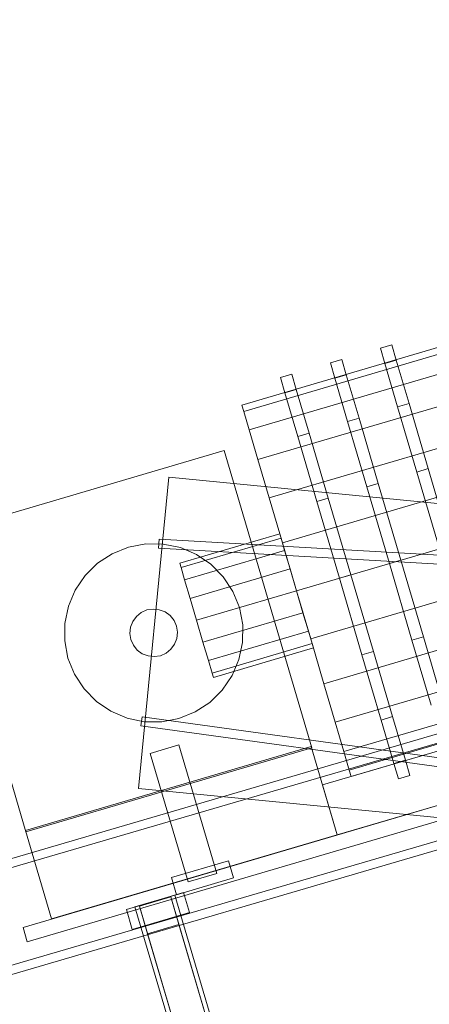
# Model space of a CAD drawing. Header units: millimetres. Extents: x -4395 to 65662, y -65530 to 6847.
# Tile 600 of 656: x 9071 to 9346, y 2768 to 3429. Entities that reach past the tile are written whole.
import ezdxf

# ---------------------------------------------------------------- set-up
doc = ezdxf.new("R2010")
doc.units = ezdxf.units.MM
doc.layers.add('COTAS_P', color=1, linetype='Continuous', lineweight=0)
doc.layers.add('lateral_C01', color=7, linetype='Continuous', lineweight=0)
doc.dimstyles.new('R19_100', dxfattribs={"dimtxt": 250, "dimasz": 150, "dimexe": 150, "dimexo": 80, "dimgap": 100, "dimtad": 1, "dimtih": 1, "dimtoh": 1, "dimdsep": 46, "dimcen": 0.09, "dimadec": 0, "dimazin": 0, "dimtfac": 1, "dimtdec": 4, "dimtofl": 0, "dimtmove": 0, "dimatfit": 3, "dimfxl": 1, "dimtolj": 1, "dimtzin": 0, "dimarcsym": 0})

# ---------------------------------------------------------------- blocks, each defined once
blk = doc.blocks.new('DIM_R33_1')
at = {"layer": 'COTAS_P'}
for p, q in [((795.97, 1103.41), (9904.9, 3783.41)), ((9904.9, 3783.41), (9748.3, 3784.24)), ((9904.9, 3783.41), (9773.7, 3697.9)), ((10158.93, 2920), (9904.9, 3783.41)), ((795.97, 1103.41), (927.17, 1188.91)), ((1050, 240), (795.97, 1103.41)), ((795.97, 1103.41), (952.57, 1102.57))]:
    blk.add_line(p, q, dxfattribs=at)
blk.add_text('9495 P', height=250, rotation=16.39477, dxfattribs=at).set_placement((5322.21, 2539.34))

msp = doc.modelspace()

# ---------------------------------------------------------------- linework, layer by layer
at = {"layer": 'lateral_C01'}
for p, q in [((9220.141, 3170.196), (9680.624, 3305.678)), ((9221.391, 3165.946), (9681.874, 3301.428)), ((9225.057, 3153.487), (9685.54, 3288.969)), ((9230.888, 3133.668), (9691.371, 3269.15)), ((9238.487, 3107.839), (9698.97, 3243.321)), ((9247.337, 3077.76), (9707.82, 3213.242)), ((9313.139, 3208.398), (9320.814, 3210.656)), ((9316.156, 3198.146), (9313.139, 3208.398)), ((9323.831, 3200.404), (9320.814, 3210.656)), ((9279.563, 3198.52), (9287.237, 3200.778)), ((9290.254, 3190.525), (9287.237, 3200.778)), ((9316.156, 3198.146), (9323.831, 3200.404)), ((9332.421, 3171.206), (9323.831, 3200.404)), ((9282.579, 3188.267), (9279.563, 3198.52)), ((9324.746, 3168.948), (9316.156, 3198.146)), ((9245.986, 3188.641), (9253.66, 3190.899)), ((9249.002, 3178.388), (9245.986, 3188.641)), ((9256.677, 3180.646), (9253.66, 3190.899)), ((9282.579, 3188.267), (9290.254, 3190.525)), ((9291.169, 3159.069), (9282.579, 3188.267)), ((9298.844, 3161.327), (9290.254, 3190.525)), ((9249.002, 3178.388), (9256.677, 3180.646)), ((9265.267, 3151.449), (9256.677, 3180.646)), ((9717.317, 3180.964), (9256.834, 3045.482)), ((9257.593, 3149.19), (9249.002, 3178.388)), ((9221.391, 3165.946), (9220.141, 3170.196)), ((9324.746, 3168.948), (9332.421, 3171.206)), ((9337.603, 3125.251), (9324.746, 3168.948)), ((9345.277, 3127.509), (9332.421, 3171.206)), ((9225.057, 3153.487), (9221.391, 3165.946)), ((9291.169, 3159.069), (9298.844, 3161.327)), ((9311.701, 3117.63), (9298.844, 3161.327)), ((9304.026, 3115.372), (9291.169, 3159.069)), ((9230.888, 3133.668), (9225.057, 3153.487)), ((9257.593, 3149.19), (9265.267, 3151.449)), ((9270.449, 3105.493), (9257.593, 3149.19)), ((9278.124, 3107.752), (9265.267, 3151.449)), ((9266.331, 3013.203), (9726.814, 3148.685)), ((9016.425, 3083.157), (9208.293, 3139.608)), ((9267.001, 2940.065), (9208.293, 3139.608)), ((9238.487, 3107.839), (9230.888, 3133.668)), ((9171.084, 3121.761), (9150.716, 2912.751)), ((9171.084, 3121.761), (10169.115, 3024.505)), ((9337.603, 3125.251), (9345.277, 3127.509)), ((9352.768, 3073.707), (9337.603, 3125.251)), ((9360.443, 3075.965), (9345.277, 3127.509)), ((9275.18, 2983.125), (9735.663, 3118.606)), ((9304.026, 3115.372), (9311.701, 3117.63)), ((9319.191, 3063.828), (9304.026, 3115.372)), ((9326.866, 3066.086), (9311.701, 3117.63)), ((9247.337, 3077.76), (9238.487, 3107.839)), ((9270.449, 3105.493), (9278.124, 3107.752)), ((9293.289, 3056.207), (9278.124, 3107.752)), ((9285.614, 3053.949), (9270.449, 3105.493)), ((9282.78, 2957.296), (9743.263, 3092.777)), ((9016.425, 3083.157), (9075.134, 2883.615)), ((9178.39, 3064.098), (9245.544, 3083.855)), ((9246.403, 3080.934), (9245.544, 3083.855)), ((9133.061, 3070.407), (9143.965, 3074.817)), ((9143.965, 3074.817), (9155.52, 3077.015)), ((9155.52, 3077.015), (9167.281, 3076.916)), ((9164.504, 3080.153), (9164.161, 3074.163)), ((9164.504, 3080.153), (10164.824, 3022.831)), ((9167.281, 3076.916), (9178.798, 3074.525)), ((9179.249, 3061.177), (9246.403, 3080.934)), ((9248.851, 3072.616), (9246.403, 3080.934)), ((9256.834, 3045.482), (9247.337, 3077.76)), ((9123.226, 3063.954), (9133.061, 3070.407)), ((9164.161, 3074.163), (10164.48, 3016.841)), ((9178.798, 3074.525), (9189.626, 3069.933)), ((9181.697, 3052.858), (9248.851, 3072.616)), ((9189.626, 3069.933), (9199.351, 3063.316)), ((9252.513, 3060.167), (9248.851, 3072.616)), ((9288.611, 2937.476), (9749.094, 3072.958)), ((9114.84, 3055.707), (9123.226, 3063.954)), ((9179.249, 3061.177), (9178.39, 3064.098)), ((9199.351, 3063.316), (9207.598, 3054.93)), ((9274.34, 2915.122), (9773.197, 3061.894)), ((9326.866, 3066.086), (9319.191, 3063.828)), ((9334.356, 3012.284), (9319.191, 3063.828)), ((9326.866, 3066.086), (9342.031, 3014.542)), ((9108.224, 3045.983), (9114.84, 3055.707)), ((9181.697, 3052.858), (9179.249, 3061.177)), ((9185.36, 3040.409), (9252.513, 3060.167)), ((9207.598, 3054.93), (9214.05, 3045.096)), ((9256.834, 3045.482), (9252.513, 3060.167)), ((9293.289, 3056.207), (9285.614, 3053.949)), ((9292.277, 2925.017), (9752.76, 3060.499)), ((9293.289, 3056.207), (9308.454, 3004.663)), ((9293.527, 2920.768), (9754.01, 3056.249)), ((9185.36, 3040.409), (9181.697, 3052.858)), ((9300.779, 3002.405), (9285.614, 3053.949)), ((9103.631, 3035.154), (9108.224, 3045.983)), ((9256.834, 3045.482), (9189.68, 3025.724)), ((9214.05, 3045.096), (9218.46, 3034.192)), ((9266.331, 3013.203), (9256.834, 3045.482)), ((9256.834, 3045.482), (9261.154, 3030.797)), ((9101.24, 3023.638), (9103.631, 3035.154)), ((9189.68, 3025.724), (9185.36, 3040.409)), ((9073.164, 2819.45), (9802.262, 3033.963)), ((9149.314, 3028.291), (9152.565, 3030.914)), ((9152.565, 3030.914), (9156.384, 3032.606)), ((9156.384, 3032.606), (9160.51, 3033.252)), ((9160.51, 3033.252), (9164.664, 3032.807)), ((9164.664, 3032.807), (9168.56, 3031.303)), ((9168.56, 3031.303), (9171.935, 3028.842)), ((9171.935, 3028.842), (9174.557, 3025.591)), ((9194.001, 3011.039), (9261.154, 3030.797)), ((9218.46, 3034.192), (9220.658, 3022.637)), ((9261.154, 3030.797), (9264.817, 3018.348)), ((9075.987, 2809.856), (9805.085, 3024.369)), ((9101.142, 3011.876), (9101.24, 3023.638)), ((9145.349, 3021.02), (9146.853, 3024.917)), ((9146.853, 3024.917), (9149.314, 3028.291)), ((9174.557, 3025.591), (9176.249, 3021.772)), ((9176.249, 3021.772), (9176.895, 3017.646)), ((9194.001, 3011.039), (9189.68, 3025.724)), ((9220.658, 3022.637), (9220.56, 3010.875)), ((9284.219, 2881.546), (9783.076, 3028.318)), ((9144.905, 3016.867), (9145.349, 3021.02)), ((9145.55, 3012.74), (9144.905, 3016.867)), ((9176.895, 3017.646), (9176.451, 3013.493)), ((9197.663, 2998.59), (9264.817, 3018.348)), ((9264.817, 3018.348), (9267.265, 3010.029)), ((9103.34, 3000.321), (9101.142, 3011.876)), ((9147.242, 3008.921), (9145.55, 3012.74)), ((9149.865, 3005.671), (9147.242, 3008.921)), ((9174.947, 3009.596), (9172.486, 3006.221)), ((9176.451, 3013.493), (9174.947, 3009.596)), ((9194.001, 3011.039), (9197.663, 2998.59)), ((9200.111, 2990.271), (9267.265, 3010.029)), ((9220.56, 3010.875), (9218.168, 2999.359)), ((9266.331, 3013.203), (9275.18, 2983.125)), ((9267.265, 3010.029), (9268.124, 3007.108)), ((9334.356, 3012.284), (9342.031, 3014.542)), ((9334.356, 3012.284), (9347.212, 2968.587)), ((9342.031, 3014.542), (9354.887, 2970.845)), ((9153.24, 3003.209), (9149.865, 3005.671)), ((9157.136, 3001.705), (9153.24, 3003.209)), ((9165.416, 3001.907), (9161.289, 3001.261)), ((9169.235, 3003.599), (9165.416, 3001.907)), ((9172.486, 3006.221), (9169.235, 3003.599)), ((9200.97, 2987.35), (9268.124, 3007.108)), ((9300.779, 3002.405), (9308.454, 3004.663)), ((9300.779, 3002.405), (9313.636, 2958.708)), ((9308.454, 3004.663), (9321.31, 2960.966)), ((9107.749, 2989.417), (9103.34, 3000.321)), ((9161.289, 3001.261), (9157.136, 3001.705)), ((9197.663, 2998.59), (9200.111, 2990.271)), ((9218.168, 2999.359), (9213.576, 2988.53)), ((9114.202, 2979.583), (9107.749, 2989.417)), ((9200.111, 2990.271), (9200.97, 2987.35)), ((9213.576, 2988.53), (9206.96, 2978.805)), ((9275.18, 2983.125), (9282.78, 2957.296)), ((9122.449, 2971.196), (9114.202, 2979.583)), ((9206.96, 2978.805), (9198.573, 2970.558)), ((9132.174, 2964.58), (9122.449, 2971.196)), ((9198.573, 2970.558), (9188.739, 2964.106)), ((9410.453, 2966.669), (8978.533, 2840.391)), ((9143.002, 2959.988), (9132.174, 2964.58)), ((9188.739, 2964.106), (9177.835, 2959.696)), ((8980.217, 2834.632), (9412.137, 2960.91)), ((9154.519, 2957.597), (9143.002, 2959.988)), ((9153.113, 2960.791), (9152.293, 2954.847)), ((9153.113, 2960.791), (10145.68, 2823.909)), ((9166.28, 2957.498), (9154.519, 2957.597)), ((9177.835, 2959.696), (9166.28, 2957.498)), ((9282.78, 2957.296), (9288.611, 2937.476)), ((9313.636, 2958.708), (9321.31, 2960.966)), ((9313.636, 2958.708), (9322.226, 2929.511)), ((9321.31, 2960.966), (9329.901, 2931.769)), ((9152.293, 2954.847), (10144.86, 2817.966)), ((9074.851, 2884.574), (9266.719, 2941.025)), ((9075.134, 2883.615), (9267.001, 2940.065)), ((9158.65, 2936.331), (9177.837, 2941.976)), ((9158.65, 2936.331), (9184.053, 2849.99)), ((9203.24, 2855.635), (9177.837, 2941.976)), ((9284.219, 2881.546), (9266.719, 2941.025)), ((9288.611, 2937.476), (9292.277, 2925.017)), ((9322.226, 2929.511), (9329.901, 2931.769)), ((9322.226, 2929.511), (9325.243, 2919.258)), ((9329.901, 2931.769), (9332.917, 2921.516)), ((9292.277, 2925.017), (9293.527, 2920.768)), ((9325.243, 2919.258), (9332.917, 2921.516)), ((9150.716, 2912.751), (10148.747, 2815.495)), ((9274.34, 2915.122), (9284.219, 2881.546)), ((8997.848, 2774.328), (9429.768, 2900.605)), ((9431.451, 2894.846), (8999.532, 2768.569)), ((9074.851, 2884.574), (9092.351, 2825.095)), ((9092.351, 2825.095), (9284.219, 2881.546)), ((9172.766, 2852.924), (9211.139, 2864.214)), ((9214.527, 2852.702), (9211.139, 2864.214)), ((9172.766, 2852.924), (9176.153, 2841.412)), ((9176.153, 2841.412), (9214.527, 2852.702)), ((9184.053, 2849.99), (9203.24, 2855.635)), ((9142.576, 2831.533), (9180.95, 2842.823)), ((9148.332, 2833.226), (9175.194, 2841.129)), ((9151.287, 2833.812), (9172.393, 2840.021)), ((9172.393, 2840.021), (9177.884, 2821.357)), ((9209.65, 2713.388), (9172.393, 2840.021)), ((9238.701, 2625.278), (9175.194, 2841.129)), ((9184.901, 2829.392), (9180.95, 2842.823)), ((9142.576, 2831.533), (9146.528, 2818.102)), ((9148.332, 2833.226), (9211.839, 2617.375)), ((9156.778, 2815.148), (9151.287, 2833.812)), ((9151.287, 2833.812), (9188.545, 2707.179)), ((9146.528, 2818.102), (9184.901, 2829.392)), ((9073.164, 2819.45), (9075.987, 2809.856)), ((9177.884, 2821.357), (9156.778, 2815.148)), ((9215.141, 2694.725), (9177.884, 2821.357)), ((9194.036, 2688.515), (9156.778, 2815.148))]:
    msp.add_line(p, q, dxfattribs=at)

# ---------------------------------------------------------------- dimensions: what is measured, and where the dimension line sits
at = {"layer": 'COTAS_P'}
dim = msp.add_aligned_dim(p1=(1050, 240), p2=(10158.931, 2920), distance=900, text='<> P', dimstyle='R19_100', dxfattribs=at)
dim.commit()
dim.dimension.update_dxf_attribs({"geometry": 'DIM_R33_1', "text_midpoint": (5350.437, 2443.406)})

doc.saveas('drawing.dxf')
